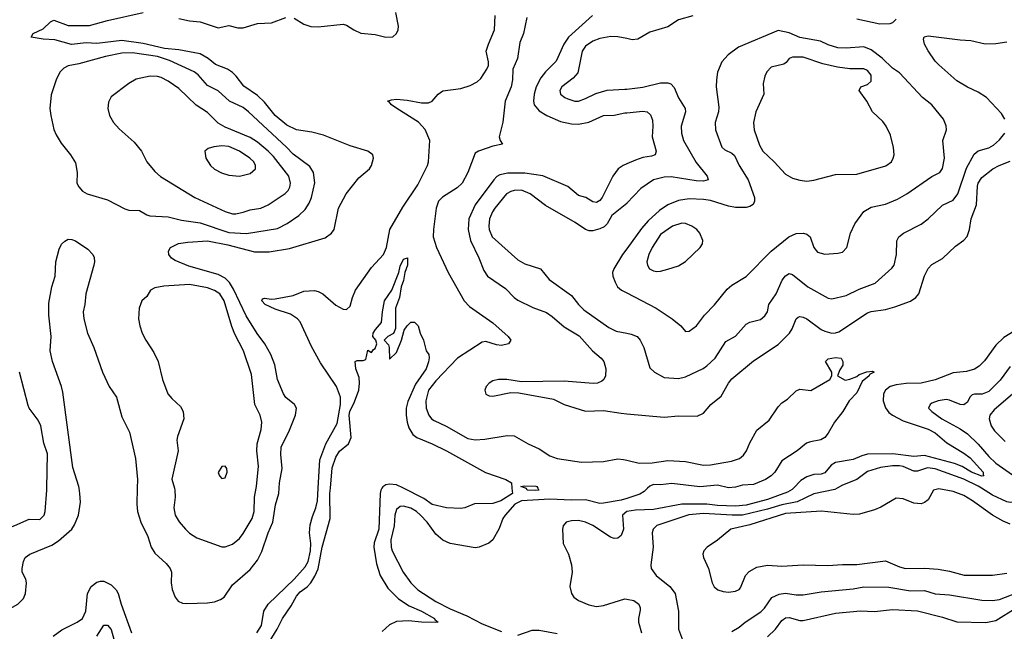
# Model space of a CAD drawing. Header units: inches. Extents: x 1305375 to 1407406, y 744550 to 841633.
# Tile 470 of 509: x 1386598 to 1392117, y 819198 to 822627. Entities that reach past the tile are written whole.
import ezdxf

# ---------------------------------------------------------------- set-up
doc = ezdxf.new("R2010")
doc.units = ezdxf.units.IN
doc.header["$MEASUREMENT"] = 0
for name, color, linetype in [('B3881', 7, 'Continuous'), ('B3882', 7, 'Continuous'), ('B3891', 7, 'Continuous'), ('B3892', 7, 'Continuous')]:
    doc.layers.add(name, color=color, linetype=linetype)

msp = doc.modelspace()

# ---------------------------------------------------------------- linework, layer by layer
at = {"layer": 'B3881', "color": 5}
for points, elevation in [([(1386295, 819175), (1386269, 819210), (1386256.3, 819250), (1386257.3, 819270), (1386266.4, 819293.6), (1386352.1, 819370), (1386377.6, 819410), (1386385.1, 819430), (1386388.6, 819450), (1386385.7, 819490), (1386324.2, 819590), (1386326, 819630), (1386332.8, 819650), (1386344.7, 819670), (1386358.6, 819681.4), (1386482, 819758), (1386570, 819791.1), (1386650, 819827.6), (1386710, 819825.4), (1386735.4, 819850), (1386739.7, 819870), (1386749.7, 819990), (1386749.9, 820000)], 1140), ([(1386487.8, 819150), (1386436.2, 819210), (1386429.9, 819230), (1386434.2, 819250), (1386473.1, 819286.9), (1386588, 819350), (1386618.3, 819381.7), (1386629.8, 819410.2), (1386636.1, 819470), (1386633.1, 819490), (1386612.4, 819530), (1386611, 819550), (1386618.5, 819590), (1386628.3, 819611.7), (1386655.1, 819630), (1386778.8, 819681.2), (1386814.6, 819705.4), (1386889.2, 819770.8), (1386904.9, 819795.1), (1386927.2, 819850), (1386937.9, 819922.1), (1386935.2, 819970), (1386930.7, 820000)], 1120), ([(1387256.6, 820000), (1387254.5, 819910), (1387259, 819870), (1387277.7, 819810), (1387316.6, 819730), (1387334.2, 819670), (1387356.1, 819636.1), (1387418.9, 819578.9), (1387441.1, 819550), (1387448.4, 819530), (1387447.3, 819470), (1387452.8, 819432.8), (1387468.5, 819388.5), (1387486.6, 819366.6), (1387510, 819356.5), (1387534.4, 819354.4), (1387650, 819357.2), (1387690, 819363.6), (1387723.6, 819376.4), (1387743, 819390), (1387790, 819458), (1387890, 819544.7), (1387930, 819597.3), (1387954.5, 819645.5), (1387989.9, 819750), (1388016.7, 819810), (1388032.3, 819907.7), (1388049.8, 819969.8), (1388051.8, 820000)], 1120), ([(1387465.4, 820000), (1387468.1, 819990), (1387469.2, 819950), (1387462, 819890), (1387469, 819850), (1387491.1, 819811.1), (1387527.2, 819770), (1387550, 819747.4), (1387590, 819721.5), (1387730, 819671.7), (1387750, 819671.7), (1387790, 819686.5), (1387830, 819718.9), (1387850, 819747.2), (1387900.2, 819830), (1387912, 819870), (1387913.3, 819950), (1387922.9, 820000)], 1140), ([(1387927, 819190), (1387952.6, 819230), (1387966, 819310), (1387990, 819349.4), (1388136.7, 819490), (1388198.8, 819558.8), (1388214.2, 819590), (1388228.7, 819650), (1388229.9, 819689.9), (1388222.9, 819750), (1388225.9, 819794.1), (1388238.4, 819841.6), (1388258.4, 819890), (1388267.2, 819930), (1388271, 820000)], 1080), ([(1387960.5, 819079.5), (1388040.8, 819210), (1388070.7, 819270), (1388119.1, 819340.9), (1388150, 819395.7), (1388170, 819419.3), (1388210, 819447.6), (1388230.4, 819469.6), (1388253, 819507), (1388270.9, 819549.1), (1388292.9, 819670), (1388337.4, 819830), (1388336.7, 819970), (1388339.5, 820000)], 1060), ([(1388627.8, 820000), (1388621.5, 819990), (1388618.9, 819970), (1388610.6, 819770.6), (1388585.3, 819694.7), (1388582.4, 819670), (1388596.9, 819576.9), (1388618.3, 819510), (1388660.6, 819440.6), (1388720.7, 819380.7), (1388781.7, 819341.7), (1388850, 819310.6), (1388923.1, 819270), (1388924.2, 819264.2), (1388943, 819250), (1388930, 819246.9), (1388850, 819249.6), (1388777.4, 819257.4), (1388710, 819253.5), (1388670, 819234.5), (1388630, 819197.6)], 1060), ([(1389357.2, 820000), (1389360.3, 819970), (1389294.4, 819930), (1389250, 819914), (1389146.7, 819913.3), (1389092, 819890), (1389070, 819887), (1388990, 819889.7), (1388910, 819909.8), (1388863.4, 819943.4), (1388748.9, 820000)], 1060), ([(1389501.4, 820000), (1389506.8, 819990), (1389490, 819987.2), (1389442, 819990), (1389438, 819998), (1389432.7, 820000)], 1060), ([(1390000, 819943.5), (1389970, 819934), (1389870, 819916.6), (1389850, 819915.5), (1389770, 819935), (1389690, 819932.5), (1389570, 819938.9), (1389410.7, 819929.3), (1389373.9, 819910), (1389318.5, 819850), (1389305.4, 819830), (1389285, 819775), (1389249.3, 819710.7), (1389227.1, 819692.9), (1389174, 819670), (1389150, 819666), (1389010, 819691.2), (1388970, 819709.9), (1388930, 819742.9), (1388881.2, 819810), (1388844.5, 819850), (1388822.2, 819870), (1388790, 819889.3), (1388750, 819900.2), (1388730, 819897.5), (1388710, 819880.5), (1388700.8, 819850), (1388697.5, 819790), (1388678.8, 819710), (1388680.1, 819670), (1388686.3, 819650), (1388747.8, 819530), (1388791, 819470), (1388829.3, 819430), (1388930, 819365.6), (1389010, 819323.9), (1389104.1, 819284.1), (1389190, 819239.4), (1389297.5, 819197.5)], 1080), ([(1390000, 819868.8), (1389975.9, 819850), (1389982.3, 819770), (1389970, 819735.8), (1389950, 819720.3), (1389930, 819718.9), (1389910, 819725.3), (1389810, 819791.2), (1389770, 819809.8), (1389730, 819819.1), (1389690, 819817.7), (1389661.6, 819810), (1389644.2, 819790), (1389639.6, 819770), (1389643.2, 819690), (1389674.4, 819630), (1389691.3, 819570), (1389693.6, 819530), (1389681.7, 819450), (1389690.3, 819410), (1389704.6, 819390), (1389730.4, 819370), (1389787, 819347), (1389830, 819336.8), (1389870, 819343), (1389990, 819380.2), (1390000, 819378.2)], 1120), ([(1386785.6, 819170), (1386833.5, 819206.5), (1386920.4, 819250), (1386949.4, 819270.6), (1386968, 819310), (1386977.7, 819410), (1386998.7, 819450), (1387030, 819472.8), (1387050, 819479.3), (1387070, 819479.3), (1387110, 819458.2), (1387138.2, 819430), (1387149.5, 819409.5), (1387166.5, 819350), (1387224.8, 819190)], 1080), ([(1387029.9, 819170.1), (1387070, 819232.9), (1387090, 819232.4), (1387110, 819207.4), (1387140.5, 819100.5)], 1060), ([(1389390, 819175.5), (1389470, 819203.7), (1389510, 819205), (1389610, 819185.1)], 1080)]:
    msp.add_lwpolyline(points, dxfattribs=dict(at, elevation=elevation))
at = {"layer": 'B3882', "color": 5}
for points, elevation in [([(1388051.8, 820000), (1388053.7, 820030), (1388069.9, 820110), (1388061, 820190), (1388063.5, 820230), (1388110, 820325.3), (1388143.1, 820410), (1388148.5, 820450), (1388137.7, 820470), (1388090, 820509.8), (1388077, 820530), (1388042.4, 820610), (1388027.4, 820692.6), (1388006.2, 820750), (1387972.4, 820810), (1387928.4, 820868.4), (1387866.8, 820966.8), (1387796.9, 821116.9), (1387774, 821154), (1387750, 821177.5), (1387710, 821198.8), (1387546, 821246), (1387470, 821277.1), (1387448.3, 821290), (1387434, 821310), (1387431.3, 821330), (1387442.9, 821350), (1387487.3, 821372.7), (1387539.6, 821380.4), (1387650, 821387.2), (1387764.1, 821364.1), (1387914.7, 821325.3), (1387995.3, 821324.7), (1388110, 821344.8), (1388310, 821404.7), (1388345.6, 821430), (1388359.6, 821450), (1388385.6, 821570), (1388427.1, 821650), (1388499.5, 821740.5), (1388558.5, 821790), (1388569.7, 821810), (1388581.7, 821850), (1388577.4, 821870), (1388549.4, 821890), (1388450, 821919.8), (1388300.3, 821980.3), (1388236.1, 821996.1), (1388150, 822009.2), (1388096, 822036), (1388029.9, 822089.9), (1387970, 822164.3), (1387930, 822202.1), (1387853.5, 822253.5), (1387811.4, 822310), (1387790, 822331.3), (1387763.1, 822350), (1387695.7, 822375.7), (1387653.7, 822410), (1387610, 822435), (1387490, 822458.7), (1387410, 822465.3), (1387290, 822494.1), (1387170, 822510.9), (1387030, 822493.7), (1386970, 822496.8), (1386887.3, 822487.3), (1386794.3, 822514.3), (1386730, 822517.8), (1386662, 822530), (1386672.7, 822550), (1386730, 822575.3), (1386770, 822615.3), (1386790, 822625.3), (1386870, 822594.3), (1386990, 822594.6), (1387090, 822623.2), (1387290, 822668)], 1120), ([(1388136.5, 822636.5), (1388190, 822601.8), (1388230, 822588.1), (1388270, 822586.7), (1388410, 822602.3), (1388430, 822596), (1388470.5, 822570), (1388510, 822551.7), (1388590, 822544.2), (1388650, 822528.4), (1388690, 822530.8), (1388709.2, 822550), (1388719.3, 822570), (1388720.9, 822590), (1388706.6, 822666.6)], 1120), ([(1387490, 822633.6), (1387550, 822620.9), (1387610, 822615.2), (1387710, 822581.5), (1387770, 822594.3), (1387821, 822581), (1387850, 822582.2), (1387930, 822605.1), (1388010, 822610.1), (1388090, 822639.3)], 1120), ([(1388271, 820000), (1388279.8, 820160.2), (1388313.3, 820250), (1388377.3, 820362.7), (1388396.1, 820470), (1388396.1, 820510), (1388372.7, 820570), (1388283.6, 820703.6), (1388234.2, 820794.3), (1388170, 820932.7), (1388154.8, 820950), (1388115.8, 820975.8), (1388030, 821004), (1387972.8, 821030), (1387954.7, 821050), (1387958.6, 821061.4), (1387970, 821066.7), (1388010, 821060.2), (1388030, 821062.9), (1388130, 821081), (1388190, 821104.5), (1388250, 821108.4), (1388270, 821103.8), (1388296.9, 821090), (1388370, 821026), (1388410, 821004), (1388430, 821003.1), (1388450, 821021.6), (1388462.7, 821070), (1388480.7, 821110), (1388570, 821237.4), (1388636.9, 821310), (1388654, 821350), (1388672.5, 821450), (1388744.9, 821575.1), (1388830, 821701.6), (1388884.1, 821810), (1388889.9, 821830), (1388897.4, 821950), (1388871.2, 822011.2), (1388833.3, 822053.3), (1388712.4, 822130), (1388682.6, 822150), (1388667.7, 822167.7), (1388659, 822170), (1388681.3, 822178.7), (1388710, 822181.2), (1388770, 822175.9), (1388850, 822161.6), (1388890, 822160.6), (1388910, 822170.2), (1388943, 822210), (1388970, 822228.3), (1389070, 822242.2), (1389122.7, 822257.3), (1389162.2, 822277.8), (1389181.8, 822298.2), (1389217.1, 822350), (1389224.7, 822370), (1389226, 822390), (1389213.3, 822450), (1389225.2, 822490), (1389259.9, 822570), (1389262, 822650)], 1080), ([(1389441.3, 822638.7), (1389421.5, 822550), (1389401.5, 822498.5), (1389387.5, 822410), (1389362.1, 822350), (1389359.6, 822290), (1389352.4, 822250), (1389319.8, 822170), (1389306.5, 822053.5), (1389285.5, 821970), (1389290.5, 821950.5), (1389304.7, 821930), (1389250, 821917.4), (1389169.1, 821890.9), (1389150, 821878.7), (1389110, 821770.9), (1389077.6, 821710), (1389050, 821683.8), (1388967.4, 821632.6), (1388946.1, 821610), (1388931.6, 821570), (1388916.6, 821450), (1388916.1, 821410), (1388933.2, 821350), (1388999.8, 821210), (1389090, 821051), (1389119, 821019), (1389250, 820927.8), (1389336.5, 820850), (1389350.4, 820830), (1389338, 820810), (1389298.8, 820801.2), (1389270, 820804.4), (1389210, 820822.8), (1389190, 820818.8), (1389051.1, 820728.9), (1388930, 820602.5), (1388889.7, 820550), (1388874.2, 820490), (1388876.4, 820450), (1388890.2, 820410), (1388906.4, 820390), (1388920.5, 820380.5), (1388988.6, 820348.6), (1389110, 820278.8), (1389150, 820272), (1389205.6, 820274.4), (1389330, 820296.3), (1389370, 820294.8), (1389448.5, 820250), (1389510, 820221.6), (1389570, 820181.6), (1389610, 820166.6), (1389746.6, 820146.6), (1389870, 820150.1), (1389950, 820164.6), (1389981.8, 820161.8), (1390000, 820157.5)], 1080), ([(1389808.9, 822650), (1389674.6, 822530), (1389647.8, 822490), (1389605.6, 822394.4), (1389545.5, 822334.5), (1389519.5, 822300.5), (1389493.6, 822250), (1389481.2, 822210), (1389477, 822170), (1389482, 822150), (1389510, 822117), (1389553.2, 822090), (1389630, 822056.1), (1389690, 822042.5), (1389730, 822041.8), (1389788.1, 822051.9), (1389870, 822089.5), (1389930, 822092), (1389990, 822104.6), (1390000, 822105.5)], 1120), ([(1390000, 822521.2), (1389951.1, 822531.1), (1389912, 822532), (1389850, 822522.5), (1389810, 822507.6), (1389770, 822478), (1389750.2, 822450), (1389726.5, 822330), (1389700.1, 822299.9), (1389635.8, 822250), (1389625.7, 822230), (1389628.7, 822210), (1389653, 822190), (1389670, 822182.8), (1389710, 822171.1), (1389730, 822171.1), (1389770, 822185), (1389826.4, 822213.6), (1389890, 822232.3), (1389990, 822236.8), (1390000, 822237.9)], 1140), ([(1390000, 821818.3), (1389981.2, 821810), (1389952.7, 821790), (1389921.7, 821750), (1389862.8, 821630), (1389850, 821614), (1389830, 821602.6), (1389810, 821605.5), (1389771.1, 821630), (1389730, 821641.3), (1389670, 821692.2), (1389530, 821750.9), (1389430, 821767.3), (1389333.4, 821766.6), (1389290, 821757.5), (1389272.3, 821747.7), (1389256.2, 821730), (1389150.1, 821590), (1389115.8, 821510), (1389111.9, 821450), (1389124.4, 821390), (1389172.2, 821292.2), (1389200.3, 821220.3), (1389220.6, 821190), (1389320.8, 821120.8), (1389369.6, 821069.6), (1389390, 821055.2), (1389473.3, 821013.3), (1389550, 820985.3), (1389583, 820963), (1389650, 820905.9), (1389734.3, 820854.4), (1389807.8, 820770), (1389856.5, 820730), (1389872.3, 820710), (1389883.5, 820670), (1389880.7, 820630), (1389872.8, 820610), (1389860.1, 820599.9), (1389837.3, 820590), (1389812.2, 820587.8), (1389650, 820599.9), (1389410, 820597.6), (1389328, 820610), (1389281, 820610), (1389250, 820601.6), (1389229.1, 820590), (1389212.8, 820570), (1389204.4, 820550), (1389210, 820527.4), (1389230, 820518), (1389250, 820516.5), (1389350, 820537.5), (1389395.9, 820535.9), (1389590, 820499.1), (1389650.4, 820470), (1389770, 820432.1), (1389870, 820435.5), (1389970, 820420.5), (1390000, 820417.8)], 1120), ([(1390000, 821597.2), (1389916.1, 821530), (1389890, 821483.5), (1389874.5, 821465.5), (1389850, 821453.6), (1389810, 821444.2), (1389790, 821443.4), (1389769.9, 821449.9), (1389710.5, 821490.5), (1389545.2, 821585.2), (1389459.7, 821650), (1389410, 821670.5), (1389370, 821669.2), (1389350, 821663.7), (1389326.5, 821650), (1389261, 821570), (1389247.8, 821550), (1389231.8, 821510), (1389226.7, 821470), (1389229.3, 821450), (1389245.5, 821410), (1389390, 821281.1), (1389430, 821257.7), (1389517.1, 821230), (1389565.7, 821170), (1389690, 821080.3), (1389730.2, 821030), (1389760.7, 821000.7), (1389900.7, 820900.7), (1389940.7, 820880.7), (1390000, 820869.2)], 1140), ([(1386930.7, 820000), (1386929.2, 820010), (1386895.9, 820115.9), (1386838.9, 820538.9), (1386832.8, 820570), (1386781.1, 820710), (1386768.4, 820770), (1386774.3, 820850), (1386760.4, 820970), (1386761.3, 821038.7), (1386778.7, 821130), (1386797, 821190), (1386800.9, 821270), (1386819.5, 821340.5), (1386832.1, 821367.9), (1386850, 821386), (1386870, 821396), (1386890, 821394.8), (1386910, 821387.3), (1386979.9, 821339.9), (1387007.7, 821310), (1387014.6, 821294.6), (1387017.6, 821270), (1387014, 821250), (1386968.5, 821090), (1386963.7, 821030), (1386953.4, 820990), (1386956.9, 820950), (1386978, 820870), (1387013, 820790), (1387062.2, 820650), (1387100.2, 820570), (1387139.6, 820510), (1387170, 820400.7), (1387213.6, 820313.6), (1387246.4, 820166.4), (1387257.8, 820050), (1387256.6, 820000)], 1120), ([(1390000, 821342), (1389976.9, 821310), (1389927.2, 821230), (1389921.1, 821210), (1389922.6, 821190), (1389934.7, 821154.7), (1389949.2, 821129.2), (1389970.2, 821110.2), (1390000, 821094.9)], 1160), ([(1388339.5, 820000), (1388350, 820114), (1388370, 820173.8), (1388390, 820208.1), (1388440.8, 820250), (1388455, 820285), (1388445.2, 820410), (1388449.2, 820430), (1388475.3, 820484.7), (1388499.1, 820550), (1388502.9, 820590), (1388501.1, 820621.1), (1388482.4, 820670), (1388479, 820710), (1388490, 820715.5), (1388523.1, 820716.9), (1388538, 820722), (1388550, 820774), (1388570, 820762), (1388581.5, 820778.5), (1388590, 820782.8), (1388599.5, 820810), (1388593.2, 820830), (1388578, 820850), (1388579.6, 820870), (1388591.3, 820890), (1388626.6, 820930), (1388630.9, 820990), (1388643.1, 821050), (1388684.4, 821110), (1388723.5, 821210), (1388730, 821246), (1388750, 821284.9), (1388771.1, 821291.1), (1388771.1, 821250), (1388757.4, 821210), (1388750, 821165.2), (1388736.1, 821130), (1388726.5, 821070), (1388704, 821010), (1388704.2, 820895.8), (1388692.4, 820867.6), (1388661.6, 820850), (1388641, 820830), (1388664.8, 820804.8), (1388668.9, 820790), (1388670, 820724.7), (1388710, 820762), (1388737.2, 820830), (1388753.6, 820886.4), (1388769.1, 820910.9), (1388790, 820932), (1388810, 820932), (1388831.3, 820910), (1388842, 820870), (1388862, 820830), (1388876, 820770), (1388890.4, 820750.4), (1388892.1, 820732.1), (1388890, 820709), (1388875.5, 820670), (1388817.3, 820582.7), (1388774.1, 820485.9), (1388764.6, 820450), (1388763.7, 820410), (1388768.8, 820370), (1388778.9, 820338.9), (1388802.1, 820302.1), (1388824, 820284), (1388910.7, 820250), (1388990.7, 820210), (1389208.1, 820088.1), (1389322, 820050), (1389354, 820030), (1389357.2, 820000)], 1060), ([(1387922.9, 820000), (1387924.9, 820010), (1387935.8, 820124.2), (1387926.2, 820210), (1387928.2, 820250), (1387951.4, 820330), (1387954.6, 820370), (1387946.4, 820410), (1387916.5, 820470), (1387897.1, 820637.1), (1387852.3, 820770), (1387803.2, 820863.2), (1387786.1, 820906.1), (1387743.8, 821050), (1387719.8, 821090), (1387690, 821109.2), (1387650, 821123), (1387550, 821142.1), (1387406.5, 821133.5), (1387356.2, 821123.8), (1387330.7, 821110), (1387310, 821076), (1387283, 821050), (1387268.4, 821010), (1387264.4, 820950), (1387270.4, 820910), (1387284.4, 820870), (1387304.4, 820830), (1387350, 820760.7), (1387374.6, 820710), (1387398.3, 820610), (1387428.9, 820530), (1387450, 820503.1), (1387498.8, 820458.8), (1387514.6, 820430), (1387517.4, 820390), (1387482.3, 820290), (1387478.9, 820270), (1387486, 820210), (1387451.4, 820051.4), (1387465.4, 820000)], 1140), ([(1386749.9, 820000), (1386753.5, 820193.5), (1386733.5, 820253.5), (1386716, 820350), (1386701.8, 820381.8), (1386650.9, 820450), (1386644.6, 820464.6), (1386595.9, 820650)], 1140), ([(1388748.9, 820000), (1388710, 820019.3), (1388670, 820023.7), (1388650, 820018.7), (1388632.6, 820007.4), (1388627.8, 820000)], 1060), ([(1389432.7, 820000), (1389406, 820010), (1389426, 820014), (1389490, 820011.8), (1389496, 820010), (1389501.4, 820000)], 1060)]:
    msp.add_lwpolyline(points, dxfattribs=dict(at, elevation=elevation))
for points, elevation in [([(1387230, 822441), (1387170, 822439.6), (1387078.9, 822421.1), (1386930, 822378.7), (1386870, 822368), (1386845.4, 822354.6), (1386824.4, 822335.6), (1386803.7, 822296.3), (1386775, 822205), (1386766.7, 822130), (1386772.2, 822090), (1386790, 822010.8), (1386802.2, 821982.2), (1386830, 821934.9), (1386882, 821870), (1386910, 821824.7), (1386920.4, 821770), (1386918.4, 821710), (1386928.4, 821690), (1386950, 821666.4), (1386976, 821650), (1387090, 821617.4), (1387187.3, 821567.3), (1387210, 821559.6), (1387270, 821556.9), (1387310, 821533.4), (1387328, 821528), (1387430, 821522.6), (1387503.9, 821503.9), (1387610, 821488.4), (1387770, 821434.9), (1387870, 821428.2), (1388042.8, 821457.2), (1388096.4, 821483.6), (1388162.7, 821530), (1388197.6, 821562.4), (1388220.8, 821599.2), (1388233.6, 821630), (1388252.3, 821712.3), (1388245.5, 821770), (1388224.5, 821804.5), (1388130, 821872.3), (1388092.4, 821912.4), (1387880.7, 822110), (1387850, 822134.1), (1387773.1, 822170), (1387710, 822228.1), (1387650, 822258.4), (1387597.9, 822317.9), (1387575.7, 822335.7), (1387438.4, 822398.4), (1387370, 822419.9)], 1140), ([(1387330, 822309.8), (1387250, 822293.3), (1387210.4, 822270), (1387110, 822195.1), (1387095.6, 822164.4), (1387092.2, 822130), (1387101.3, 822090), (1387123.8, 822050), (1387155.3, 822015.2), (1387239.9, 821939.9), (1387280.7, 821890), (1387310.4, 821830), (1387356.2, 821776.2), (1387387.3, 821747.3), (1387578.7, 821630), (1387750, 821551), (1387790, 821539.3), (1387810, 821538.2), (1387850, 821547.1), (1387890, 821560.5), (1387950, 821571), (1387990, 821588.3), (1388086.7, 821653.3), (1388102.5, 821670), (1388111.5, 821688.5), (1388116.3, 821710), (1388106.1, 821750), (1388020.7, 821860.7), (1387991.1, 821890), (1387930, 821940.7), (1387890, 821966.8), (1387750, 822024.5), (1387710, 822047.5), (1387650, 822107.4), (1387587.8, 822147.8), (1387490, 822240.9), (1387430, 822282.4), (1387390, 822302.4), (1387370, 822308.7)], 1160), ([(1387730, 821920.3), (1387685.3, 821914.7), (1387654.4, 821905.6), (1387634.8, 821890), (1387640.4, 821850), (1387666.7, 821810), (1387689.3, 821789.3), (1387728.6, 821768.6), (1387770, 821754.7), (1387830, 821749.1), (1387890, 821764.9), (1387918.7, 821790), (1387919.7, 821810), (1387909.7, 821830), (1387888.3, 821850), (1387829.7, 821890), (1387770, 821916.8)], 1180), ([(1387750, 820124), (1387730, 820121.2), (1387711.1, 820088.9), (1387717.3, 820070), (1387730, 820054.8), (1387750, 820058.8), (1387760.9, 820090), (1387759.3, 820110)], 1160)]:
    msp.add_lwpolyline(points, close=True, dxfattribs=dict(at, elevation=elevation))
at = {"layer": 'B3891', "color": 5}
for points, elevation in [([(1390934.2, 820000), (1390927.3, 819992.7), (1390901.9, 819978.1), (1390790, 819937.7), (1390670, 819905.9), (1390610, 819900.5), (1390510, 819903.2), (1390450, 819910), (1390309.8, 819910.2), (1390150, 819880.3), (1390050, 819876.4), (1390001.5, 819870), (1390000, 819868.8)], 1120), ([(1390117.4, 820000), (1390098.7, 819981.3), (1390073.2, 819966.8), (1390000, 819943.5)], 1080), ([(1391180.4, 820000), (1391167.4, 819992.6), (1391050, 819968.7), (1390955.4, 819924.6), (1390870, 819907.5), (1390790, 819883.3), (1390650, 819849.4), (1390591.4, 819848.6), (1390430, 819858.6), (1390348.4, 819851.6), (1390170, 819790.6), (1390148, 819770), (1390142.2, 819750), (1390149.2, 819670), (1390134.9, 819570), (1390138, 819550), (1390165.7, 819510), (1390241.7, 819450), (1390272.1, 819410), (1390291.1, 819310), (1390290.3, 819210), (1390312.4, 819150)], 1140), ([(1392150, 819799.3), (1392110, 819815.1), (1392050, 819848.9), (1391939.2, 819930), (1391890, 819959.9), (1391830, 819981.3), (1391750, 819996.8), (1391719.1, 819990), (1391690, 819934.5), (1391670, 819919.7), (1391650, 819912.8), (1391610, 819916), (1391550, 819940.4), (1391510, 819945.1), (1391425.2, 819894.8), (1391390, 819879.8), (1391305, 819855), (1391270, 819853.7), (1391091.8, 819871.8), (1390890, 819858.7), (1390690, 819794.5), (1390583.8, 819770), (1390510, 819709.6), (1390450.7, 819670), (1390433.4, 819650), (1390426, 819630), (1390430, 819612), (1390459.3, 819550), (1390479.3, 819470), (1390490, 819447.7), (1390510.3, 819430.3), (1390541.2, 819421.2), (1390570, 819418), (1390610, 819423.7), (1390630, 819433), (1390637.4, 819442.6), (1390665.4, 819510), (1390686.1, 819533.9), (1390730, 819557.8), (1390790, 819569.3), (1390870, 819563.5), (1390990, 819571), (1391127.2, 819567.2), (1391210, 819573.2), (1391290, 819572.5), (1391450, 819594), (1391530, 819559.4), (1391562.8, 819550), (1391670, 819552.8), (1391746.6, 819546.6), (1391810, 819535.7), (1391892.5, 819512.5), (1392050, 819512.4), (1392130, 819524)], 1160), ([(1392261.2, 820000), (1392266.2, 819990), (1392260.3, 819979.7), (1392253.8, 819970), (1392221.2, 819950), (1392170, 819922.9), (1392150, 819919.9), (1392130, 819924.4), (1392050, 819960.6), (1391988.5, 820000)], 1140), ([(1390590, 819197.5), (1390630, 819222), (1390663.9, 819250), (1390752.3, 819307.7), (1390772.2, 819327.8), (1390812.9, 819387.1), (1390854.3, 819405.7), (1390890, 819412), (1390950, 819403.2), (1390990, 819402.6), (1391090, 819418.4), (1391270, 819435.5), (1391330, 819447), (1391470, 819446.4), (1391590, 819425.2), (1391670, 819427.7), (1391730, 819408.3), (1391810, 819402.6), (1391990, 819372.4), (1392050, 819370.8), (1392090, 819376), (1392190, 819416.3)], 1140), ([(1390000, 819378.2), (1390040.5, 819370), (1390068.9, 819350), (1390076.5, 819330), (1390076.3, 819316.3), (1390066, 819270), (1390066.4, 819250), (1390083, 819190)], 1120), ([(1390790, 819167.7), (1390833.9, 819210), (1390870, 819258.8), (1390890, 819274.3), (1390910, 819276.1), (1390970, 819258.3), (1390990, 819258.3), (1391170, 819299.6), (1391310, 819311.9), (1391390, 819309.6), (1391490, 819320.1), (1391630, 819312.4), (1391770, 819277.9), (1391850, 819250.7), (1392012.8, 819247.2), (1392070, 819258.1), (1392183, 819330)], 1120)]:
    msp.add_lwpolyline(points, dxfattribs=dict(at, elevation=elevation))
at = {"layer": 'B3892', "color": 5}
for points, elevation in [([(1390370, 822649.5), (1390290, 822626), (1390230, 822586.3), (1390130, 822556.4), (1390061.8, 822518.2), (1390030, 822515.1), (1390000, 822521.2)], 1140), ([(1391510, 822629.4), (1391490.6, 822610), (1391476, 822604), (1391418.2, 822601.8), (1391290.4, 822630.4)], 1140), ([(1390000, 821094.9), (1390165.3, 821010), (1390255.8, 820950), (1390303.8, 820910), (1390330, 820879.1), (1390350, 820881.6), (1390391.5, 820910), (1390435.4, 820970), (1390492.2, 821027.8), (1390563.3, 821116.7), (1390590, 821138), (1390670, 821187.4), (1390809.9, 821330.1), (1390909.4, 821410.6), (1390950, 821428.5), (1390991, 821431), (1391010, 821424.4), (1391029.3, 821409.3), (1391049.4, 821349.4), (1391070, 821324.6), (1391110, 821312), (1391182.7, 821317.3), (1391210, 821323.8), (1391234.5, 821350), (1391254.7, 821430), (1391278.2, 821481.8), (1391330, 821551.7), (1391370, 821575.8), (1391450, 821593.4), (1391518.3, 821621.7), (1391570, 821650.2), (1391710, 821747.4), (1391755.8, 821770), (1391770, 821793.4), (1391781.2, 821850), (1391772.8, 821950), (1391793, 822010), (1391791.2, 822031.2), (1391776.2, 822070), (1391709.6, 822150), (1391658, 822190), (1391530, 822329.7), (1391490, 822356.1), (1391431.5, 822411.5), (1391370, 822458.9), (1391330, 822475.4), (1391230, 822466.6), (1391182.7, 822470), (1391130, 822485.7), (1391085.9, 822505.9), (1390970, 822527.7), (1390910, 822553.7), (1390850, 822566.3), (1390627.6, 822472.4), (1390569.4, 822430.6), (1390532.9, 822390), (1390510, 822333.2), (1390502.8, 822290), (1390501.5, 822250), (1390515.9, 822135.9), (1390514.7, 822110), (1390495.8, 822050), (1390498.2, 822010), (1390532.8, 821912.8), (1390550, 821896.9), (1390590, 821879.2), (1390604.9, 821864.9), (1390630.8, 821810), (1390680.6, 821730), (1390716.3, 821630), (1390716.2, 821610), (1390709.3, 821590.7), (1390690, 821579.3), (1390670, 821574.5), (1390610, 821574), (1390570, 821581.5), (1390470, 821612.5), (1390430, 821618.6), (1390350, 821621.9), (1390290, 821613.7), (1390230, 821589.9), (1390183.1, 821556.9), (1390121, 821499), (1390083.1, 821456.9), (1390000, 821342)], 1160), ([(1392119.7, 822070), (1392100.5, 822100.5), (1392016, 822190), (1391970, 822221.1), (1391910, 822249), (1391850, 822284.8), (1391750, 822374), (1391730, 822394.7), (1391690, 822452), (1391669.7, 822490), (1391663, 822517), (1391668.2, 822531.8), (1391690, 822537), (1391870, 822514.4), (1391930, 822511), (1392010, 822491.8), (1392070, 822492.8), (1392130, 822503.2)], 1140), ([(1390000, 822237.9), (1390090, 822248.1), (1390190, 822272.5), (1390230, 822272.7), (1390246.7, 822266.7), (1390266.3, 822246.3), (1390290, 822188.4), (1390327.6, 822130), (1390329.1, 822110), (1390305.5, 822030), (1390307.6, 821990), (1390318.8, 821950), (1390390, 821826.5), (1390451.7, 821750), (1390457.1, 821730), (1390430, 821722.3), (1390390, 821723.6), (1390250, 821746.6), (1390210, 821743.7), (1390151, 821729), (1390080, 821680), (1390001.5, 821598.5), (1390000, 821597.2)], 1140), ([(1390000, 822105.5), (1390090, 822113.7), (1390114, 822110), (1390133.4, 822093.4), (1390144.4, 822064.4), (1390147.1, 822030), (1390142.8, 821970), (1390165, 821890), (1390158.9, 821870), (1390138.7, 821861.3), (1390090, 821853.8), (1390050, 821840.4), (1390000, 821818.3)], 1120), ([(1390000, 820869.2), (1390024.4, 820864.4), (1390058.7, 820850), (1390076, 820830), (1390096.9, 820790), (1390130, 820674.8), (1390155.5, 820650), (1390210, 820621.5), (1390290, 820615.2), (1390330, 820624.7), (1390428.6, 820671.4), (1390450, 820686), (1390495.3, 820730), (1390556.6, 820823.4), (1390610, 820852.9), (1390670, 820919.7), (1390690, 820932.1), (1390750, 820946.5), (1390774, 820966), (1390788.7, 820990), (1390797.4, 821030), (1390838.6, 821090), (1390872.5, 821167.5), (1390890, 821191.6), (1390910, 821203.6), (1390930, 821198.3), (1391015.3, 821130), (1391130, 821065.8), (1391150, 821061.3), (1391230, 821080.2), (1391303.7, 821116.3), (1391393.3, 821150), (1391486.6, 821233.4), (1391498.7, 821250), (1391511.6, 821310), (1391513.4, 821386.6), (1391525.7, 821410), (1391551.5, 821430), (1391650, 821480.2), (1391690, 821510.2), (1391770, 821586.7), (1391830, 821614.9), (1391856.8, 821650), (1391905.2, 821794.8), (1391947, 821873), (1391970, 821891), (1392030, 821908), (1392056.5, 821923.5), (1392090, 821952.9), (1392120.4, 821990)], 1140), ([(1390000, 820417.8), (1390210, 820399), (1390290, 820405.8), (1390395.3, 820404.7), (1390430, 820421.3), (1390471.6, 820470), (1390530, 820516.9), (1390571, 820589), (1390590, 820613.4), (1390710, 820714.7), (1390850, 820806.7), (1390912.7, 820870), (1390927, 820893), (1390949.2, 820950.8), (1390961.2, 820958.8), (1390970, 820962.3), (1390990, 820958.5), (1391010, 820949), (1391090, 820890.2), (1391110, 820880.6), (1391150, 820870.2), (1391170, 820871.1), (1391190, 820877.8), (1391350, 820984), (1391370, 820991.4), (1391450, 821002.6), (1391503.4, 821016.6), (1391590, 821048.9), (1391621.6, 821070), (1391637.2, 821090), (1391669.9, 821190.1), (1391690, 821232.2), (1391710, 821253.7), (1391770, 821288.9), (1391843.5, 821356.5), (1391890, 821390.2), (1391908.1, 821411.9), (1391921.4, 821450), (1391931, 821510), (1391960.4, 821590), (1391966.2, 821693.9), (1391970.5, 821710), (1391990, 821742), (1392052.7, 821790), (1392087.4, 821810), (1392150, 821833.9)], 1120), ([(1392220.3, 820910), (1392113.8, 820846.2), (1392070, 820803.1), (1392006.3, 820713.7), (1391975.7, 820684.3), (1391950, 820667), (1391905.3, 820654.7), (1391830, 820648), (1391730, 820608.6), (1391650.4, 820589.6), (1391567, 820587), (1391510, 820579.4), (1391477.8, 820570), (1391450, 820549.8), (1391440.4, 820530), (1391438, 820490), (1391450.7, 820450.7), (1391470, 820425.2), (1391490, 820409.2), (1391550, 820377.7), (1391690, 820331.4), (1391730, 820311), (1391795.2, 820255.2), (1391890, 820197.2), (1391925.5, 820170), (1391997.8, 820090), (1391997.5, 820077.5), (1392002.8, 820070), (1391990, 820068.4), (1391932.5, 820090), (1391881.1, 820121.1), (1391838.4, 820138.4), (1391670, 820184.4), (1391610, 820178.6), (1391492.4, 820192.4), (1391350, 820190.3), (1391317.9, 820182.1), (1391270, 820161.7), (1391170, 820144.8), (1391146.3, 820130), (1391110, 820085.8), (1391090, 820079.7), (1391050, 820077.7), (1391010, 820064.8), (1390975.9, 820044.1), (1390934.2, 820000)], 1120), ([(1390000, 820157.5), (1390070, 820141.1), (1390142.7, 820142.7), (1390230, 820155.1), (1390330, 820149.4), (1390430, 820130.1), (1390470, 820131.9), (1390588.4, 820151.6), (1390632.7, 820167.3), (1390654.5, 820185.5), (1390670.8, 820209.2), (1390690, 820253.8), (1390730, 820326), (1390798.1, 820381.9), (1390850, 820457.4), (1390870, 820478.3), (1390900.7, 820499.3), (1390950, 820546), (1390970, 820554.9), (1391031.5, 820548.5), (1391139, 820610), (1391149.3, 820630), (1391149.4, 820650), (1391114.5, 820710), (1391130, 820725.5), (1391170, 820732.7), (1391202, 820730), (1391211, 820710), (1391211.3, 820690), (1391195.3, 820664.7), (1391182, 820630), (1391225.4, 820605.4), (1391250, 820611.3), (1391290, 820627.3), (1391302.4, 820637.6), (1391346.4, 820653.6), (1391377, 820657), (1391386.8, 820650), (1391361.6, 820638.4), (1391358.9, 820630), (1391320.7, 820599.3), (1391290, 820535.1), (1391247.2, 820490), (1391211.1, 820430), (1391165.8, 820370), (1391130, 820308.5), (1391110, 820284.4), (1391088.8, 820271.2), (1391030, 820260.7), (1391007.9, 820252.1), (1390954.9, 820210), (1390870, 820154), (1390830.1, 820090), (1390810, 820068.9), (1390778.1, 820050), (1390710, 820021.8), (1390650, 820017.8), (1390610, 820005.6), (1390570, 820001.8), (1390510, 820016.5), (1390410, 820008.1), (1390253.2, 820026.8), (1390190, 820018.8), (1390150, 820020.9), (1390130, 820012.6), (1390117.4, 820000)], 1080), ([(1392150, 820682.8), (1392093.1, 820606.9), (1392030, 820543.4), (1391992.2, 820527.8), (1391950, 820528.4), (1391937.1, 820522.9), (1391924.3, 820510), (1391910, 820482.4), (1391890, 820467.4), (1391870, 820469.8), (1391810, 820494), (1391790, 820496.8), (1391746, 820490), (1391710, 820476.3), (1391701.6, 820470), (1391692.7, 820450), (1391710.3, 820430), (1391766.2, 820390), (1391870, 820332.3), (1391910, 820304.6), (1391970, 820247.8), (1392030, 820178.9), (1392070, 820141.3), (1392256.3, 820010)], 1140), ([(1392189.7, 820550.3), (1392059.9, 820440.1), (1392035.9, 820410), (1392031.8, 820390), (1392043.9, 820350), (1392061.6, 820321.6), (1392122.2, 820262.2)], 1160), ([(1391988.5, 820000), (1391970, 820011.8), (1391890, 820051.3), (1391730, 820109.5), (1391686.2, 820113.8), (1391630, 820096.4), (1391610, 820095.7), (1391550, 820121.2), (1391530, 820125.2), (1391490, 820126.1), (1391422.9, 820117.1), (1391350, 820094.6), (1391290, 820049.8), (1391210, 820017), (1391180.4, 820000)], 1140)]:
    msp.add_lwpolyline(points, dxfattribs=dict(at, elevation=elevation))
at = {"layer": 'B3892', "color": 5, "elevation": 1180}
for points in [[(1390930, 822417.2), (1390910.3, 822409.7), (1390893.8, 822386.2), (1390881.7, 822378.3), (1390810, 822360.5), (1390785.3, 822334.7), (1390773.8, 822310), (1390765.8, 822270), (1390769, 822210), (1390724.4, 822110), (1390711.5, 822050), (1390713.8, 822010), (1390744, 821924), (1390763.2, 821890), (1390827.4, 821830), (1390890, 821761.3), (1390930, 821738.7), (1390970, 821726.7), (1391010, 821722), (1391050, 821727.2), (1391170, 821759.6), (1391290, 821761.2), (1391452.5, 821807.5), (1391483.6, 821830), (1391494.3, 821850), (1391499.1, 821870), (1391496.1, 821910), (1391479.4, 821979.4), (1391455.4, 822030), (1391435.7, 822055.7), (1391378.3, 822110), (1391346.9, 822170), (1391303.6, 822230), (1391312.7, 822250), (1391350, 822263.5), (1391370, 822283.1), (1391370, 822315.8), (1391350, 822342.3), (1391330, 822351), (1391250, 822351.8), (1391181.3, 822361.3), (1391099.1, 822379), (1390990, 822417)], [(1390310, 821486.6), (1390257, 821470), (1390190, 821422.5), (1390142.7, 821350), (1390123.5, 821310), (1390113.4, 821270), (1390116.5, 821250), (1390128.9, 821230), (1390150, 821219), (1390170, 821216.1), (1390190, 821217.3), (1390230, 821229.1), (1390290, 821247.6), (1390328.9, 821271.1), (1390412, 821350), (1390424.5, 821370), (1390427, 821390), (1390409.6, 821430), (1390394, 821450), (1390365.1, 821470), (1390330, 821484.2)]]:
    msp.add_lwpolyline(points, close=True, dxfattribs=at)

doc.saveas('drawing.dxf')
